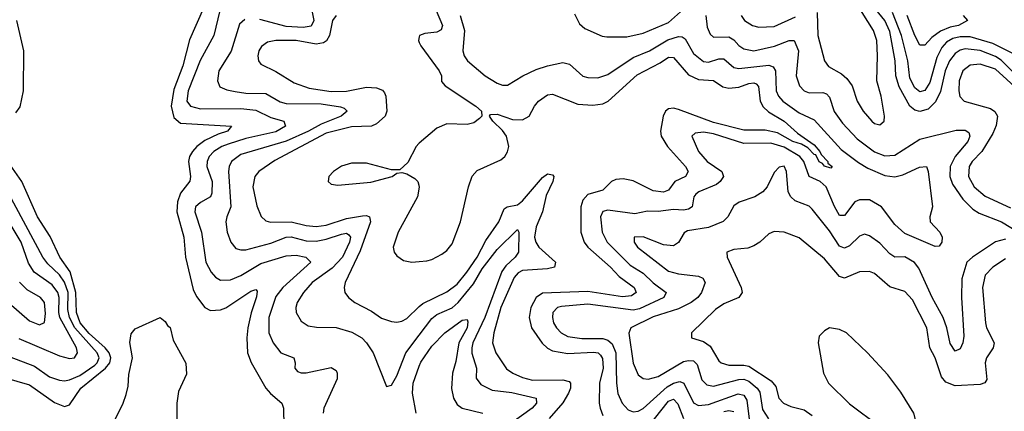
# Model space of a CAD drawing. Header units: inches. Extents: x 1694797 to 1849917, y 907313 to 1017959.
# Tile 334 of 656: x 1708411 to 1712325, y 1013258 to 1014813. Entities that reach past the tile are written whole.
import ezdxf

# ---------------------------------------------------------------- set-up
doc = ezdxf.new("R2010")
doc.units = ezdxf.units.IN
doc.header["$MEASUREMENT"] = 0
doc.layers.add('B7001', color=7, linetype='Continuous')
doc.layers.add('B7011', color=7, linetype='Continuous')

msp = doc.modelspace()

# ---------------------------------------------------------------- linework, layer by layer
at = {"layer": 'B7001', "color": 5}
for points, elevation in [([(1709141.7, 1014858.3), (1709086.3, 1014733.7), (1709060.2, 1014630), (1709024, 1014536), (1709013.4, 1014470), (1709024.6, 1014424.6), (1709050, 1014402.5), (1709253.4, 1014390), (1709237.3, 1014370), (1709200.9, 1014359.1), (1709146.7, 1014333.3), (1709116, 1014310), (1709098.1, 1014290), (1709086.9, 1014270), (1709082.2, 1014250), (1709091, 1014190), (1709087.7, 1014172.3), (1709050, 1014124.9), (1709038.6, 1014090), (1709035.7, 1014050), (1709064.3, 1013950), (1709070.7, 1013870), (1709101.4, 1013741.4), (1709113.7, 1013713.7), (1709147.6, 1013670), (1709170, 1013658.1), (1709210, 1013660.4), (1709231.2, 1013668.8), (1709330, 1013735), (1709350, 1013741.1), (1709355.4, 1013735.4), (1709352.9, 1013712.9), (1709331.5, 1013648.5), (1709318.6, 1013590), (1709314.2, 1013550), (1709317.5, 1013490), (1709331.9, 1013451.9), (1709390, 1013350.2), (1709408.1, 1013328.1), (1709453, 1013290), (1709460.5, 1013270), (1709461.8, 1013198.2)], 720), ([(1709206.7, 1014850), (1709183.3, 1014750), (1709128.8, 1014651.2), (1709081.2, 1014530), (1709076.1, 1014490), (1709089.7, 1014469.7), (1709130, 1014459.5), (1709290, 1014460.3), (1709350, 1014454.3), (1709410, 1014425.2), (1709462, 1014410), (1709468.3, 1014390), (1709430, 1014368.3), (1709310, 1014341.6), (1709240.6, 1014319.4), (1709215.1, 1014310), (1709183.1, 1014290), (1709165.1, 1014270), (1709156.3, 1014250), (1709154.9, 1014230), (1709176.1, 1014170), (1709175.7, 1014124.3), (1709169.5, 1014110), (1709130, 1014087.2), (1709110.2, 1014070), (1709107.7, 1014050), (1709133.6, 1013970), (1709151.8, 1013850), (1709172.4, 1013810), (1709190, 1013790.2), (1709210, 1013778.5), (1709250, 1013779.6), (1709290, 1013797.7), (1709370, 1013844.9), (1709470, 1013875), (1709510, 1013878.5), (1709548.8, 1013870), (1709569.3, 1013850), (1709456.9, 1013750), (1709430, 1013713.6), (1709402.4, 1013630), (1709402.2, 1013570), (1709418.4, 1013530), (1709449.3, 1013490), (1709500.9, 1013470), (1709506.8, 1013450), (1709504.6, 1013430), (1709515.8, 1013415.8), (1709530, 1013410.2), (1709550, 1013411), (1709650, 1013432), (1709670, 1013420.5), (1709674, 1013410), (1709673.1, 1013386.9), (1709621, 1013270), (1709618, 1013250)], 740), ([(1709569.2, 1014870), (1709581, 1014810), (1709570, 1014788), (1709538.3, 1014781.7), (1709470, 1014786.3), (1709365.5, 1014814.5)], 760), ([(1708396.2, 1014443.8), (1708412.7, 1014467.3), (1708426.7, 1014530), (1708427.2, 1014690), (1708400.1, 1014810)], 720), ([(1709306.3, 1014813.7), (1709285.2, 1014794.8), (1709251.5, 1014688.5), (1709202.8, 1014610), (1709197.1, 1014570), (1709207.1, 1014547.1), (1709234.5, 1014534.5), (1709267.7, 1014527.7), (1709310, 1014521.9), (1709390, 1014520.3), (1709447, 1014487), (1709470, 1014480.7), (1709610, 1014478.9), (1709686.8, 1014466.8), (1709701.4, 1014461.4), (1709713.8, 1014450), (1709689.4, 1014430), (1709610, 1014397.7), (1709559.7, 1014370), (1709470, 1014330.5), (1709290, 1014277.6), (1709253.9, 1014250), (1709243.8, 1014230), (1709241.8, 1014210), (1709250.5, 1014070), (1709234.6, 1014030), (1709231.4, 1014010), (1709236.1, 1013970), (1709250.1, 1013930.1), (1709270, 1013904.9), (1709290, 1013898.6), (1709310, 1013899.3), (1709410, 1013925.2), (1709470, 1013949.7), (1709490, 1013951), (1709550, 1013935.4), (1709590, 1013933.3), (1709630, 1013941.2), (1709690, 1013962), (1709710, 1013964.8), (1709719.2, 1013959.2), (1709726.1, 1013950), (1709722.9, 1013930), (1709694.7, 1013870), (1709653.7, 1013826.3), (1709574.6, 1013770), (1709540.1, 1013730), (1709514.3, 1013690), (1709508.9, 1013670), (1709511, 1013650), (1709530, 1013615.6), (1709557.7, 1013597.7), (1709591.7, 1013591.7), (1709670, 1013591.3), (1709731.8, 1013571.8), (1709771, 1013550), (1709790.2, 1013530), (1709816.3, 1013490), (1709870, 1013356), (1709890, 1013362), (1709910, 1013399.5), (1709946.2, 1013490), (1710000, 1013560.5)], 760), ([(1709670, 1014829.2), (1709655, 1014810), (1709642.6, 1014750), (1709630.6, 1014729.4), (1709618.5, 1014721.5), (1709590, 1014715.7), (1709510, 1014729.9), (1709429, 1014731), (1709396.6, 1014723.4), (1709373, 1014707), (1709362.5, 1014690), (1709357.7, 1014670), (1709360.2, 1014650), (1709370, 1014636.9), (1709430, 1014607.4), (1709502.7, 1014562.7), (1709561.5, 1014541.5), (1709650, 1014528.2), (1709710, 1014529.8), (1709790, 1014544.9), (1709830, 1014542.5), (1709853, 1014533), (1709862.1, 1014522.1), (1709867, 1014510), (1709870.8, 1014450), (1709864.3, 1014430), (1709830, 1014399.9), (1709810.2, 1014390), (1709730, 1014387.5), (1709630, 1014363), (1709426, 1014254), (1709362, 1014210), (1709345.6, 1014190), (1709337.5, 1014150), (1709353.5, 1014073.5), (1709371.1, 1014031.1), (1709390, 1014014.2), (1709408.7, 1014008.7), (1709490, 1014010.6), (1709550, 1013996), (1709590, 1013991.8), (1709630, 1013996.6), (1709710, 1014023.2), (1709774.3, 1014034.3), (1709790, 1014035.1), (1709801.5, 1014030), (1709805.9, 1014010), (1709764.4, 1013895.6), (1709705.7, 1013770), (1709701.4, 1013750), (1709703.9, 1013730), (1709718.6, 1013710), (1709743.9, 1013690), (1709810, 1013655.8), (1709850, 1013627.4), (1709890, 1013614), (1709910, 1013612.6), (1709930, 1013616.3), (1709950, 1013626.6), (1710000, 1013673.6)], 780), ([(1710000, 1014744.7), (1709997, 1014730), (1710000, 1014723.1)], 820), ([(1710000, 1014323.4), (1709998.2, 1014321.8), (1709987.8, 1014310), (1709954.2, 1014245.8), (1709922.4, 1014217.6), (1709890, 1014217.6), (1709790, 1014243.9), (1709730, 1014243.6), (1709690, 1014231.7), (1709659, 1014210), (1709640.9, 1014190), (1709637.6, 1014170), (1709650, 1014160.3), (1709675.8, 1014155.8), (1709807.5, 1014167.5), (1709891.6, 1014190), (1709910, 1014204.2), (1709930, 1014205.8), (1709950, 1014201.1), (1709982.4, 1014182.4), (1709993.7, 1014170), (1710000, 1014151.3)], 820), ([(1708350, 1013392.3), (1708450, 1013363.1), (1708550, 1013293.4), (1708590, 1013277.7), (1708610, 1013283.9), (1708654.5, 1013350), (1708752.5, 1013430), (1708769.5, 1013450), (1708774.1, 1013470), (1708766.9, 1013490), (1708750.8, 1013510), (1708687.5, 1013567.5), (1708651.6, 1013610), (1708636.6, 1013650), (1708634.7, 1013730), (1708612.1, 1013812.1), (1708570.5, 1013870), (1708532.1, 1013952.1), (1708481.6, 1014030), (1708420.3, 1014170), (1708364.5, 1014250)], 720), ([(1710000, 1014147.9), (1709992.5, 1014110), (1709915.5, 1013970), (1709896, 1013910), (1709899.8, 1013890), (1709910, 1013875.2), (1709937.1, 1013857.1), (1709970, 1013850.7), (1710000, 1013853.4)], 820), ([(1708370, 1013476), (1708470, 1013436.7), (1708530, 1013395.5), (1708570, 1013381.7), (1708590, 1013379), (1708610, 1013382.4), (1708650, 1013399.8), (1708710, 1013441.4), (1708718.9, 1013450), (1708727, 1013470), (1708719.7, 1013490), (1708630.1, 1013590), (1708608.7, 1013630), (1708602.4, 1013662.4), (1708603.8, 1013730), (1708590, 1013771.5), (1708570, 1013800.1), (1708523.8, 1013843.8), (1708503.5, 1013870), (1708358.7, 1014138.7)], 740), ([(1708407.8, 1013547.8), (1708570, 1013477.7), (1708610, 1013468), (1708629.8, 1013470.2), (1708641.6, 1013490), (1708636.9, 1013510), (1708570.9, 1013630.9), (1708566.6, 1013650), (1708568.7, 1013710), (1708563.6, 1013730), (1708540.1, 1013760.1), (1708468.6, 1013810), (1708446.1, 1013846.1), (1708417.5, 1013930), (1708370, 1014008.5)], 760), ([(1708368.7, 1013688.7), (1708450, 1013617.5), (1708490, 1013601.9), (1708510, 1013610.7), (1708513.3, 1013646.7), (1708509.9, 1013690), (1708494.1, 1013710), (1708440.9, 1013740.9), (1708410.8, 1013770.8)], 780), ([(1708792, 1013228), (1708822.8, 1013290), (1708834.8, 1013325.2), (1708842.4, 1013357.6), (1708844.7, 1013404.7), (1708859.2, 1013470), (1708848.9, 1013531.1), (1708854.5, 1013565.5), (1708870, 1013586), (1708969.3, 1013630.7), (1708990, 1013614.4), (1708998.5, 1013598.5), (1709010, 1013590.2), (1709021, 1013541), (1709071.4, 1013448.6), (1709074.3, 1013405.7), (1709043.1, 1013336.9), (1709035.8, 1013290), (1709036.5, 1013170)], 680), ([(1709987.4, 1013250), (1709972.5, 1013330), (1709975.9, 1013370), (1710000, 1013436.7)], 740)]:
    msp.add_lwpolyline(points, dxfattribs=dict(at, elevation=elevation))
at = {"layer": 'B7011', "color": 5}
for points, elevation in [([(1710617, 1014837), (1710637.3, 1014797.3), (1710658.3, 1014778.3), (1710727.2, 1014747.2), (1710744.8, 1014744.8), (1710824.5, 1014744.5), (1710890, 1014759.3), (1710990, 1014801.7), (1711110, 1014909.2)], 860), ([(1712370, 1014595.7), (1712312.9, 1014652.9), (1712290, 1014667.4), (1712230, 1014690.6), (1712170, 1014697.9), (1712150, 1014692.8), (1712130, 1014679.3), (1712107.4, 1014650), (1712090.6, 1014610), (1712071.9, 1014528.1), (1712052.5, 1014487.5), (1712022.4, 1014457.6), (1711990, 1014448.9), (1711970, 1014453.8), (1711949.4, 1014469.4), (1711906.9, 1014546.9), (1711894.3, 1014590), (1711891.5, 1014650), (1711870, 1014766.3), (1711849.9, 1014810), (1711785.9, 1014890)], 860), ([(1710067.2, 1014850), (1710092.1, 1014790), (1710086.5, 1014773.5), (1710070, 1014763.2), (1710021.9, 1014758.1), (1710001.1, 1014750), (1710000, 1014744.7)], 820), ([(1711582.1, 1014842.1), (1711583.5, 1014750), (1711610.2, 1014650), (1711626.9, 1014626.9), (1711677.9, 1014597.9), (1711699, 1014579), (1711720.5, 1014550), (1711741.1, 1014490), (1711764.7, 1014450), (1711798.3, 1014410), (1711810, 1014401.2), (1711830, 1014395.6), (1711848, 1014410), (1711849.8, 1014430), (1711835.8, 1014510), (1711819.2, 1014570), (1711821.5, 1014670), (1711818.1, 1014730), (1711805.3, 1014770), (1711737.6, 1014877.6)], 880), ([(1710161.8, 1014830), (1710180.1, 1014770), (1710172.6, 1014690), (1710178.4, 1014670), (1710191.3, 1014650), (1710261.7, 1014590), (1710310, 1014561.1), (1710330, 1014553.4), (1710350, 1014553.6), (1710411.3, 1014590), (1710464.8, 1014615.2), (1710509.5, 1014630.5), (1710570, 1014643.1), (1710596.9, 1014636.9), (1710650, 1014589.4), (1710670, 1014583), (1710710, 1014581.9), (1710750, 1014595.6), (1710850, 1014662.9), (1710915.4, 1014690), (1710987.3, 1014732.7), (1711030, 1014746.5), (1711045, 1014745), (1711056.8, 1014736.8), (1711090, 1014678.3), (1711130, 1014647.8), (1711150, 1014644.7), (1711190, 1014657.3), (1711210, 1014657.8), (1711250, 1014623.6), (1711270, 1014619.9), (1711390, 1014632.7), (1711406.3, 1014626.3), (1711415.7, 1014610), (1711418.6, 1014530), (1711427.8, 1014510), (1711445.2, 1014490), (1711510, 1014443.4), (1711570, 1014415.8), (1711677.5, 1014297.5), (1711745.6, 1014245.6), (1711783, 1014223), (1711850, 1014194.3), (1711890, 1014188.8), (1711922.3, 1014197.7), (1711987.9, 1014227.9), (1712015.5, 1014230), (1712022.9, 1014210), (1712040.2, 1014070), (1712029.2, 1014030), (1712030.2, 1014010), (1712069.2, 1013970), (1712077.8, 1013950), (1712077.6, 1013930), (1712066.1, 1013913.9), (1712050, 1013912.9), (1711930, 1013964.7), (1711890, 1013999.8), (1711837.9, 1014070), (1711790, 1014097.8), (1711750, 1014098.4), (1711731, 1014090), (1711690, 1014035.9), (1711670, 1014036.2), (1711650, 1014071.8), (1711617.2, 1014150), (1711593.6, 1014170), (1711550.2, 1014190.2), (1711529.1, 1014250), (1711512.5, 1014270), (1711450, 1014306.6), (1711397.8, 1014322.2), (1711290, 1014322.1), (1711170, 1014359.5), (1711130, 1014366.6), (1711097.1, 1014362.9), (1711083.6, 1014350), (1711110.1, 1014290), (1711143.9, 1014250), (1711202.7, 1014210), (1711208.8, 1014190), (1711196.3, 1014170), (1711181.2, 1014158.8), (1711111.4, 1014130), (1711099.7, 1014120.3), (1711091.5, 1014110), (1711084.6, 1014070), (1711070, 1014060.9), (1711050, 1014057.4), (1711010, 1014058.9), (1710950, 1014051.2), (1710906.8, 1014053.2), (1710857.3, 1014042.7), (1710750, 1014057.2), (1710729.1, 1014050.9), (1710719.6, 1014030), (1710726.5, 1013970), (1710747.2, 1013930), (1710837.8, 1013837.8), (1710890, 1013806.1), (1710930, 1013768), (1710981.5, 1013730), (1710971.9, 1013710), (1710875, 1013665), (1710850, 1013659.1), (1710670, 1013683.8), (1710565.4, 1013674.6), (1710549.2, 1013670), (1710530.9, 1013650), (1710529, 1013630), (1710533.9, 1013610), (1710545.1, 1013590), (1710564, 1013570), (1710590, 1013555.2), (1710646.6, 1013546.6), (1710730, 1013546.5), (1710750, 1013540.6), (1710766.3, 1013526.3), (1710780.9, 1013490), (1710783.4, 1013370), (1710789.4, 1013329.4), (1710806, 1013290), (1710830, 1013263.7), (1710850, 1013255.5), (1710870, 1013258.4), (1710890, 1013269.6), (1710985, 1013355), (1711010, 1013369.8), (1711036.2, 1013376.2), (1711052, 1013370), (1711090, 1013291.3), (1711110, 1013280.5), (1711150, 1013284.7), (1711267.1, 1013327.1), (1711290, 1013322.5), (1711302.1, 1013302.1), (1711314.6, 1013194.6)], 840), ([(1711138.3, 1014830), (1711144, 1014784), (1711155.6, 1014755.6), (1711170, 1014743.5), (1711230, 1014744.6), (1711250, 1014733.1), (1711270, 1014710.7), (1711290, 1014698.1), (1711330, 1014690.1), (1711411.9, 1014708.1), (1711470, 1014731), (1711490.1, 1014730.1), (1711507.2, 1014690), (1711497.7, 1014590), (1711510.8, 1014550), (1711530, 1014530.8), (1711550, 1014522.7), (1711604.1, 1014524.1), (1711618.6, 1014518.6), (1711630, 1014505.5), (1711649.2, 1014449.2), (1711681.7, 1014401.7), (1711740.3, 1014340.3), (1711810, 1014287.9), (1711850, 1014273), (1711890, 1014275.5), (1711990, 1014338.9), (1712133.9, 1014373.9), (1712170, 1014374.8), (1712184.8, 1014364.8), (1712187.8, 1014350), (1712180.4, 1014330), (1712129.8, 1014270.2), (1712110.4, 1014230), (1712108.3, 1014190), (1712119.5, 1014159.5), (1712160.6, 1014100.6), (1712200.1, 1014060.1), (1712225.4, 1014045.4), (1712314.6, 1014010), (1712382, 1013970)], 860), ([(1711278.9, 1014830), (1711293.2, 1014810), (1711324.6, 1014790), (1711350, 1014782.9), (1711410, 1014785.8), (1711495.5, 1014824.5)], 880), ([(1712370, 1014673.5), (1712279.2, 1014719.2), (1712190, 1014745), (1712150, 1014745.7), (1712121.4, 1014738.6), (1712096, 1014724), (1712077.5, 1014702.5), (1712057.1, 1014662.9), (1712030, 1014563.9), (1712010, 1014532.5), (1711990, 1014526.4), (1711970, 1014542.8), (1711950, 1014580.7), (1711942.3, 1014650), (1711916.9, 1014750), (1711881.1, 1014841.1)], 840), ([(1712162, 1014830), (1712178.9, 1014810), (1712143.6, 1014790), (1712110, 1014783), (1712072, 1014768), (1712037.1, 1014742.9), (1712010, 1014711.6), (1711990, 1014712), (1711970, 1014749.8), (1711939, 1014830)], 820), ([(1710000, 1014723.1), (1710005.7, 1014710), (1710078.3, 1014610), (1710088, 1014590), (1710088.1, 1014568.1), (1710102.8, 1014550), (1710224, 1014470), (1710246.8, 1014450), (1710248, 1014430), (1710239.6, 1014420.4), (1710216.1, 1014403.9), (1710190, 1014396.5), (1710110, 1014399.6), (1710070, 1014382.2), (1710000, 1014323.4)], 820), ([(1710000, 1013853.4), (1710030, 1013856.1), (1710050, 1013861), (1710090, 1013881.5), (1710110, 1013897.1), (1710130, 1013923.2), (1710163.7, 1014010), (1710194.9, 1014150), (1710210, 1014192.1), (1710230, 1014214), (1710323.7, 1014256.3), (1710340.4, 1014270), (1710350, 1014288.2), (1710355.4, 1014310), (1710346.6, 1014350), (1710330, 1014373.5), (1710291.8, 1014410), (1710279, 1014430), (1710283.2, 1014436.8), (1710310, 1014438.5), (1710370, 1014417.4), (1710410, 1014415), (1710436.1, 1014430), (1710457.4, 1014470), (1710473.8, 1014490), (1710510, 1014515), (1710530, 1014517.9), (1710630, 1014477.8), (1710690, 1014473.1), (1710730, 1014479.4), (1710751, 1014490), (1710866.3, 1014593.7), (1710957.9, 1014642.1), (1710990, 1014663.9), (1711010, 1014663.3), (1711070, 1014594), (1711110, 1014575.4), (1711170, 1014571.3), (1711206.9, 1014546.9), (1711230, 1014541), (1711270, 1014544.8), (1711310, 1014559.9), (1711330, 1014563), (1711338.4, 1014558.4), (1711348, 1014548), (1711355.4, 1014490), (1711366.9, 1014466.9), (1711387.9, 1014447.9), (1711450.4, 1014410.4), (1711502.8, 1014362.8), (1711570, 1014315.6), (1711592.3, 1014290), (1711597.2, 1014277.2), (1711623.6, 1014250), (1711623.4, 1014243.4), (1711641.3, 1014230), (1711635.8, 1014224.2), (1711610, 1014231.2), (1711602.5, 1014242.5), (1711590, 1014249.2), (1711576.2, 1014276.2), (1711570, 1014277.7), (1711544.7, 1014304.7), (1711519.3, 1014319.3), (1711485.2, 1014330), (1711423.7, 1014363.7), (1711375, 1014375), (1711290, 1014374.1), (1711170, 1014405.2), (1711030, 1014456.8), (1711010, 1014461.7), (1710990, 1014458.6), (1710978.4, 1014450), (1710969.7, 1014430), (1710959.1, 1014370), (1710961.8, 1014350), (1710985.9, 1014310), (1711058, 1014230), (1711068.3, 1014210), (1711057.8, 1014190), (1711015.1, 1014170), (1710990, 1014136.8), (1710970, 1014128), (1710930, 1014133.6), (1710850, 1014173.5), (1710810, 1014181.4), (1710781.2, 1014178.8), (1710763.5, 1014170), (1710730, 1014136.2), (1710670, 1014119.4), (1710650, 1014095.9), (1710642, 1014070), (1710641.5, 1013970), (1710655.1, 1013930), (1710670.1, 1013910), (1710760.5, 1013830), (1710793.9, 1013793.9), (1710854, 1013750), (1710861.4, 1013730), (1710843.5, 1013716.5), (1710807.9, 1013712.1), (1710670, 1013733.7), (1710490, 1013727.7), (1710464, 1013710), (1710442.8, 1013670), (1710436, 1013630), (1710445.6, 1013590), (1710488.2, 1013528.2), (1710509.3, 1013509.3), (1710530, 1013498.2), (1710590, 1013487.2), (1710692.8, 1013492.8), (1710710.5, 1013490.5), (1710720.8, 1013480.8), (1710728, 1013468), (1710731.3, 1013430), (1710716.3, 1013370), (1710715.5, 1013290), (1710719, 1013270), (1710730, 1013242)], 820), ([(1712440.4, 1014480.4), (1712290, 1014616.9), (1712230, 1014637.2), (1712190, 1014633.2), (1712161.2, 1014610), (1712146.2, 1014570), (1712144.2, 1014530), (1712148.1, 1014508.1), (1712165.7, 1014490), (1712270, 1014460.1), (1712288.3, 1014448.3), (1712298.6, 1014430), (1712293.3, 1014393.3), (1712279.4, 1014360.6), (1712236.1, 1014290), (1712197.1, 1014250), (1712185.8, 1014230), (1712183.6, 1014190), (1712205.6, 1014150), (1712250, 1014112), (1712350, 1014066.1)], 880), ([(1712330, 1013941.3), (1712290, 1013930.7), (1712198.7, 1013870), (1712177.1, 1013850), (1712156.5, 1013783.5), (1712155.7, 1013710), (1712164.2, 1013555.8), (1712160.1, 1013530), (1712150, 1013506.4), (1712130, 1013497.2), (1712110, 1013526.9), (1712096.7, 1013590), (1712082.3, 1013630), (1712039.1, 1013710), (1711985.9, 1013825.9), (1711968.9, 1013848.9), (1711930, 1013870.8), (1711890, 1013870.5), (1711870, 1013883), (1711830, 1013925.6), (1711790, 1013954.5), (1711770, 1013961.5), (1711750, 1013954), (1711710, 1013914.6), (1711690, 1013905.3), (1711670, 1013913.6), (1711630, 1013974.7), (1711561.4, 1014061.4), (1711550, 1014072.3), (1711494.3, 1014094.3), (1711477.4, 1014110), (1711465.8, 1014130), (1711459.1, 1014210), (1711450, 1014231.1), (1711430, 1014227), (1711410, 1014206.6), (1711383.2, 1014150), (1711365.5, 1014130), (1711333.4, 1014110), (1711271.8, 1014088.2), (1711250, 1014073.6), (1711226.5, 1014030), (1711208.1, 1014011.9), (1711150, 1013988.1), (1711065.4, 1013974.6), (1711052.8, 1013967.2), (1711030, 1013928.3), (1711010, 1013915.8), (1710970, 1013918.8), (1710890, 1013950.4), (1710854, 1013950), (1710853.6, 1013930), (1710867.9, 1013910), (1710990, 1013814.6), (1711030, 1013803.4), (1711110, 1013795.1), (1711126.7, 1013786.7), (1711136.5, 1013770), (1711122.3, 1013730), (1711106.6, 1013710), (1711080.4, 1013690), (1711030, 1013665), (1710930, 1013633.6), (1710840.2, 1013590), (1710832.3, 1013567.7), (1710850, 1013448.8), (1710870, 1013403.5), (1710890, 1013388.1), (1710910, 1013385.2), (1710950, 1013396.5), (1711050, 1013455.6), (1711070, 1013460.2), (1711090, 1013458.1), (1711104.5, 1013444.5), (1711122.6, 1013382.6), (1711142.6, 1013362.6), (1711170, 1013358.1), (1711270, 1013384.6), (1711290, 1013385.1), (1711310, 1013377.6), (1711343.6, 1013350), (1711353.4, 1013333.4), (1711364.8, 1013264.8), (1711388.5, 1013228.5)], 860), ([(1710000, 1013673.6), (1710013.6, 1013686.4), (1710110, 1013732.9), (1710150, 1013762.4), (1710189.3, 1013810), (1710230.2, 1013870), (1710264.2, 1013935.8), (1710316.2, 1014010), (1710337.5, 1014062.4), (1710349.6, 1014070.4), (1710390, 1014078.5), (1710410, 1014093.8), (1710490, 1014186), (1710510, 1014200.9), (1710530, 1014196.8), (1710534.7, 1014190), (1710530.1, 1014170), (1710504.6, 1014115.4), (1710489.2, 1014050), (1710464.7, 1013990), (1710458.1, 1013950), (1710462.9, 1013930), (1710475, 1013910), (1710541.9, 1013850), (1710536.9, 1013830), (1710510, 1013823.3), (1710410, 1013816.7), (1710392.4, 1013807.6), (1710376.4, 1013790), (1710323.6, 1013670), (1710296.4, 1013570), (1710291.5, 1013530), (1710304.4, 1013490), (1710346.9, 1013426.9), (1710371.1, 1013410), (1710410, 1013392.8), (1710450, 1013382.3), (1710570, 1013382.8), (1710595.8, 1013375.8), (1710600.4, 1013370), (1710600.8, 1013350), (1710593.4, 1013330), (1710570, 1013291.9), (1710515.9, 1013230)], 780), ([(1710000, 1014151.3), (1710000.4, 1014150), (1710000, 1014147.9)], 820), ([(1710000, 1013560.5), (1710050, 1013626.1), (1710070, 1013642.7), (1710130, 1013669.3), (1710154.2, 1013690), (1710215.7, 1013764.3), (1710250, 1013823.6), (1710310, 1013901.1), (1710390, 1013980.3), (1710395.5, 1013970), (1710394.7, 1013890), (1710381.2, 1013870), (1710343.7, 1013836.3), (1710327.4, 1013812.6), (1710260.2, 1013630), (1710212.7, 1013530), (1710208.2, 1013510), (1710209, 1013489), (1710227.8, 1013430), (1710226.4, 1013390), (1710244.9, 1013364.9), (1710290, 1013342.2), (1710367.8, 1013332.2), (1710464.9, 1013310), (1710466, 1013290), (1710448.9, 1013270), (1710364.4, 1013210)], 760), ([(1712330, 1013864.1), (1712280.2, 1013830), (1712250, 1013798), (1712238.9, 1013750), (1712250.6, 1013610), (1712255, 1013590), (1712284.8, 1013530), (1712280.6, 1013510), (1712254.3, 1013470), (1712249.6, 1013450.4), (1712255.5, 1013384.5), (1712248.4, 1013371.6), (1712230, 1013364.9), (1712130, 1013359.5), (1712093.4, 1013373.4), (1712075.2, 1013395.2), (1712050.2, 1013470.2), (1712029.9, 1013510), (1712017.8, 1013590), (1711960.7, 1013700.7), (1711930, 1013733.7), (1711870, 1013752.2), (1711810, 1013804.8), (1711790, 1013813.8), (1711750, 1013811.7), (1711690, 1013786.8), (1711670, 1013792.7), (1711610, 1013863.4), (1711510, 1013947), (1711450, 1013969.1), (1711410, 1013971.6), (1711390, 1013962.7), (1711354, 1013930), (1711330, 1013915.7), (1711306.5, 1013906.5), (1711250, 1013900.8), (1711222.4, 1013890), (1711223.6, 1013870), (1711279.2, 1013750), (1711283.2, 1013730), (1711270.5, 1013709.5), (1711210, 1013684.3), (1711177.9, 1013662.1), (1711081.3, 1013570), (1711081.3, 1013561.3), (1711082, 1013550), (1711130, 1013534.6), (1711156.5, 1013516.5), (1711190, 1013458.9), (1711200.2, 1013450), (1711230, 1013441.6), (1711290, 1013441.8), (1711310, 1013437.2), (1711398.8, 1013378.8), (1711416.8, 1013356.8), (1711429.6, 1013310), (1711447.6, 1013290), (1711477, 1013277), (1711530, 1013263.6), (1711561.2, 1013241.2)], 880), ([(1710000, 1013436.7), (1710006.2, 1013453.8), (1710050, 1013516.2), (1710101.9, 1013570), (1710170, 1013620.4), (1710190, 1013622.6), (1710193.2, 1013613.2), (1710190.3, 1013590), (1710157.5, 1013530), (1710144.7, 1013455.3), (1710131.9, 1013410), (1710128.3, 1013348.3), (1710135.2, 1013310), (1710150, 1013285.5), (1710170, 1013270.1), (1710253.1, 1013250)], 740), ([(1710910, 1013196.3), (1710990, 1013298.8), (1711010, 1013305.9), (1711027.5, 1013287.5), (1711049.8, 1013229.8)], 820), ([(1711210, 1013257.1), (1711230, 1013261.8), (1711250, 1013257.5)], 820)]:
    msp.add_lwpolyline(points, dxfattribs=dict(at, elevation=elevation))
at = {"layer": 'B7011', "color": 5, "elevation": 920}
msp.add_lwpolyline([(1711630.5, 1013589.5), (1711610, 1013578), (1711590, 1013556), (1711585.8, 1013530), (1711606.9, 1013410), (1711626.9, 1013370), (1711710, 1013287.5), (1711830, 1013197.7), (1711850, 1013186.7), (1711890, 1013176), (1711950, 1013183.2), (1711967, 1013190), (1711976.4, 1013210), (1711965.3, 1013250), (1711914.4, 1013334.4), (1711862.5, 1013402.5), (1711781.5, 1013490), (1711698.7, 1013570), (1711670, 1013582.6)], close=True, dxfattribs=at)

doc.saveas('drawing.dxf')
